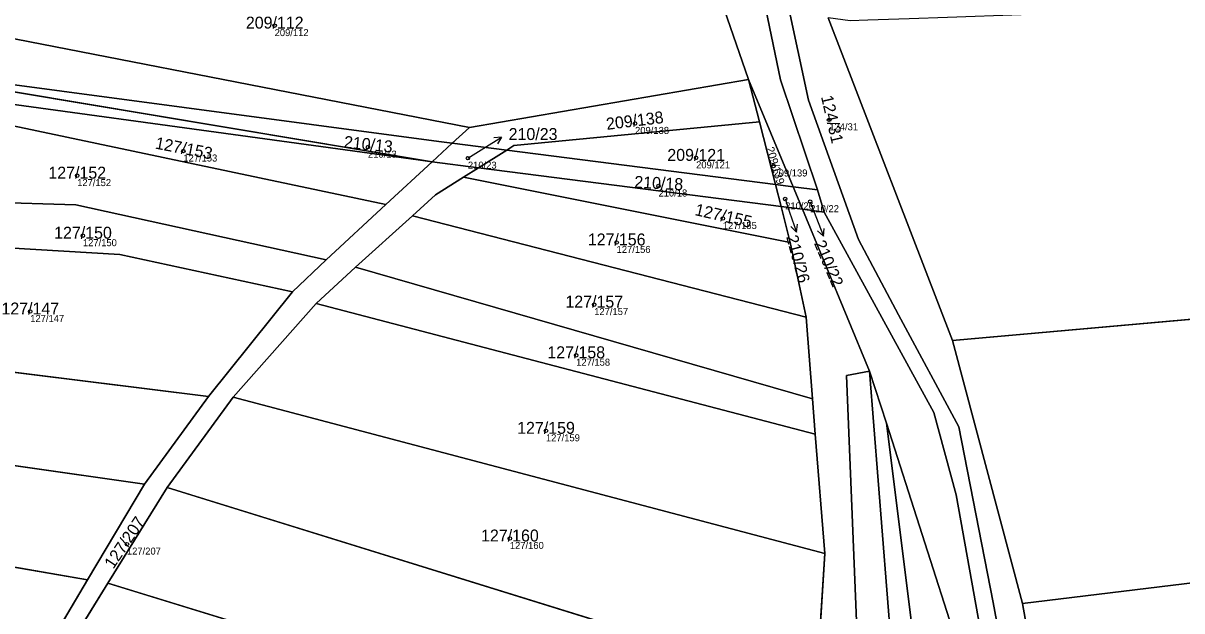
# Model space of a CAD drawing. Extents: x -603967 to -594699, y -1179315 to -1165625.
# Drawn here: x -597499.3 to -597334.3, y -1173092.5 to -1173008.8 of the extents above; entities that cross this region are included whole.
import ezdxf

# ---------------------------------------------------------------- set-up
doc = ezdxf.new("R2010")
doc.units = 0
for name, color, linetype in [('Definiční body', 7, 'Continuous'), ('Hranice parcel', 7, 'Continuous'), ('Parcelní čísla', 7, 'Continuous'), ('Polygon parcely', 7, 'Continuous'), ('Pop  PČ popisy', 7, 'Continuous')]:
    doc.layers.add(name, color=color, linetype=linetype)

msp = doc.modelspace()

# ---------------------------------------------------------------- linework, layer by layer
at = {"layer": 'Definiční body'}
for centre in [(-597463.49, -1173009.18994), (-597412.17, -1173023.11994), (-597384.51, -1173022.59994), (-597476.49, -1173027.04994), (-597450.2, -1173026.49994), (-597435.97, -1173028.06994), (-597403.48, -1173028.01994), (-597392.46, -1173029.17994), (-597491.61, -1173030.54994), (-597408.83, -1173032.02994), (-597390.8, -1173033.86994), (-597387.23, -1173034.25994), (-597399.67, -1173036.65994), (-597490.79, -1173039.09994), (-597414.8, -1173040.05994), (-597498.29, -1173049.88994), (-597417.99, -1173048.90994), (-597420.56, -1173056.11994), (-597424.86, -1173066.87994), (-597484.52, -1173083.00994), (-597430, -1173082.20994)]:
    msp.add_circle(centre, 0.25, dxfattribs=at)
at = {"layer": 'Hranice parcel'}
for p, q in [((-597396, -1173016.84), (-597402.51, -1172998.04)), ((-597522.51, -1173006.81), (-597435.74, -1173023.68)), ((-597384.66, -1173008.07), (-597366.96, -1173054.01)), ((-597530.12, -1173013.68), (-597441.05, -1173028.58)), ((-597435.74, -1173023.68), (-597396, -1173016.84)), ((-597396, -1173016.84), (-597389.68, -1173032.13)), ((-597394.45, -1173022.9), (-597396, -1173016.84)), ((-597392.18, -1173031.81), (-597394.45, -1173022.9)), ((-597438.19, -1173025.94), (-597435.74, -1173023.68)), ((-597441.05, -1173028.58), (-597438.19, -1173025.94)), ((-597438.19, -1173025.94), (-597430.45, -1173026.93)), ((-597430.45, -1173026.93), (-597434.44, -1173029.43)), ((-597430.45, -1173026.93), (-597392.18, -1173031.81)), ((-597447.67, -1173034.68), (-597441.05, -1173028.58)), ((-597434.44, -1173029.43), (-597441.05, -1173028.58)), ((-597434.44, -1173029.43), (-597436.6, -1173030.78)), ((-597391.38, -1173034.95), (-597434.44, -1173029.43)), ((-597436.6, -1173030.78), (-597390.07, -1173040.07)), ((-597392.18, -1173031.81), (-597389.68, -1173032.13)), ((-597391.38, -1173034.95), (-597392.18, -1173031.81)), ((-597389.68, -1173032.13), (-597386.2, -1173032.57)), ((-597389.68, -1173032.13), (-597388.35, -1173035.34)), ((-597386.2, -1173032.57), (-597385.23, -1173035.74)), ((-597456.17, -1173042.53), (-597447.67, -1173034.68)), ((-597388.35, -1173035.34), (-597391.38, -1173034.95)), ((-597390.07, -1173040.07), (-597391.38, -1173034.95)), ((-597443.88, -1173036.25), (-597451.97, -1173043.58)), ((-597443.88, -1173036.25), (-597387.8, -1173050.72)), ((-597378.77, -1173058.37), (-597388.35, -1173035.34)), ((-597385.23, -1173035.74), (-597388.35, -1173035.34)), ((-597387.8, -1173050.72), (-597390.07, -1173040.07)), ((-597460.93, -1173047.08), (-597456.17, -1173042.53)), ((-597451.97, -1173043.58), (-597457.59, -1173048.75)), ((-597451.97, -1173043.58), (-597386.91, -1173062.34)), ((-597366.96, -1173054.01), (-597253.51, -1173043.9)), ((-597472.89, -1173062), (-597460.93, -1173047.08)), ((-597457.59, -1173048.75), (-597469.4, -1173062.07)), ((-597457.59, -1173048.75), (-597386.52, -1173067.36)), ((-597386.91, -1173062.34), (-597387.8, -1173050.72)), ((-597472.89, -1173062), (-597532.9, -1173054.55)), ((-597366.96, -1173054.01), (-597357.02, -1173091.48)), ((-597376.39, -1173065.79), (-597378.77, -1173058.37)), ((-597482.04, -1173074.48), (-597472.89, -1173062)), ((-597469.4, -1173062.07), (-597478.79, -1173074.94)), ((-597469.4, -1173062.07), (-597385.13, -1173084.35)), ((-597386.52, -1173067.36), (-597386.91, -1173062.34)), ((-597482.04, -1173074.48), (-597535.02, -1173066.92)), ((-597385.13, -1173084.35), (-597386.52, -1173067.36)), ((-597490.13, -1173088.07), (-597482.04, -1173074.48)), ((-597478.79, -1173074.94), (-597487.23, -1173088.56)), ((-597478.79, -1173074.94), (-597400.65, -1173099.16)), ((-597490.13, -1173088.07), (-597537.26, -1173079.97)), ((-597386.3, -1173102.61), (-597385.13, -1173084.35)), ((-597357.02, -1173091.48), (-597309.04, -1173085.62)), ((-597497.91, -1173101.27), (-597490.13, -1173088.07)), ((-597487.23, -1173088.56), (-597495.37, -1173101.69)), ((-597487.23, -1173088.56), (-597405.79, -1173113.57)), ((-597357.02, -1173091.48), (-597340.37, -1173184.71))]:
    msp.add_line(p, q, dxfattribs=at)
for points in [[(-597341.88, -1173256.44), (-597340.26, -1173250.03), (-597339.32, -1173236.26), (-597344.17, -1173179.9), (-597353.54, -1173132.63), (-597361.17, -1173091.31), (-597366.08, -1173066.31), (-597374.64, -1173050.36), (-597380.37, -1173039.62), (-597387.47, -1173019.8), (-597399.32, -1172964.53), (-597404.92, -1172923.92), (-597423.04, -1172835.13), (-597437.05, -1172782.74)], [(-597426.6, -1172833.08), (-597431.85, -1172834.01), (-597412.69, -1172922.18), (-597408.39, -1172922.03), (-597401.86, -1172966.79), (-597391.47, -1173016.9), (-597386.2, -1173032.57)], [(-597530.12, -1173013.68), (-597440.1, -1173025.7), (-597438.19, -1173025.94)], [(-597441.05, -1173028.58), (-597443.04, -1173028.32), (-597529.07, -1173016.53), (-597532.69, -1173016.27)], [(-597447.67, -1173034.68), (-597524.83, -1173018.36), (-597528.82, -1173022.58)], [(-597394.45, -1173022.9), (-597429.41, -1173026.28), (-597430.45, -1173026.93)], [(-597436.6, -1173030.78), (-597440.58, -1173033.27), (-597443.88, -1173036.25)], [(-597456.17, -1173042.53), (-597491.82, -1173034.69), (-597529.3, -1173033.58)], [(-597385.23, -1173035.74), (-597369.64, -1173064.26), (-597366.45, -1173075.97), (-597356.05, -1173133.92), (-597346.95, -1173178.93), (-597342.27, -1173235.11), (-597342.62, -1173248.49), (-597344.24, -1173255.93)], [(-597460.93, -1173047.08), (-597485.54, -1173041.77), (-597530.25, -1173039.11)], [(-597378.77, -1173058.37), (-597382.07, -1173058.99), (-597380.42, -1173099.75), (-597380.95, -1173103.54)], [(-597373.26, -1173254.96), (-597374.47, -1173211.02), (-597373.85, -1173166.41), (-597375.69, -1173097.31), (-597378.77, -1173058.37)], [(-597364.3, -1173255.1), (-597367.48, -1173220.7), (-597367.67, -1173176.36), (-597372.2, -1173099.16), (-597376.39, -1173065.79)], [(-597346.84, -1173255.37), (-597353.46, -1173183.74), (-597366.22, -1173097.48), (-597376.39, -1173065.79)]]:
    msp.add_lwpolyline(points, dxfattribs=at)
at = {"layer": 'Polygon parcely'}
for points in [[(-597401.86, -1172966.79), (-597391.47, -1173016.9), (-597386.2, -1173032.57), (-597385.23, -1173035.74), (-597369.64, -1173064.26), (-597366.45, -1173075.97), (-597356.05, -1173133.92), (-597346.95, -1173178.93), (-597342.27, -1173235.11), (-597342.62, -1173248.49), (-597344.24, -1173255.93), (-597343.63, -1173256.06), (-597341.88, -1173256.44), (-597340.26, -1173250.03), (-597339.32, -1173236.26), (-597344.17, -1173179.9), (-597353.54, -1173132.63), (-597361.17, -1173091.31), (-597366.08, -1173066.31), (-597374.64, -1173050.36), (-597380.37, -1173039.62), (-597387.47, -1173019.8), (-597399.32, -1172964.53)], [(-597399.32, -1172964.53), (-597387.47, -1173019.8), (-597380.37, -1173039.62), (-597374.64, -1173050.36), (-597366.08, -1173066.31), (-597361.17, -1173091.31), (-597353.54, -1173132.63), (-597344.17, -1173179.9), (-597339.32, -1173236.26), (-597340.26, -1173250.03), (-597341.88, -1173256.44), (-597340.86, -1173256.64), (-597336.82, -1173257.52), (-597337.35, -1173240.49), (-597340.37, -1173184.71), (-597357.02, -1173091.48), (-597366.96, -1173054.01), (-597384.66, -1173008.07)], [(-597402.51, -1172998.04), (-597396, -1173016.84), (-597389.68, -1173032.13), (-597386.2, -1173032.57), (-597391.47, -1173016.9), (-597401.86, -1172966.79)], [(-597501.58, -1173115.24), (-597499.11, -1173109.82), (-597497.07, -1173105.4), (-597495.37, -1173101.69), (-597487.23, -1173088.56), (-597478.79, -1173074.94), (-597469.4, -1173062.07), (-597457.59, -1173048.75), (-597451.97, -1173043.58), (-597443.88, -1173036.25), (-597440.58, -1173033.27), (-597436.6, -1173030.78), (-597434.44, -1173029.43), (-597441.05, -1173028.58), (-597447.67, -1173034.68), (-597456.17, -1173042.53), (-597460.93, -1173047.08), (-597472.89, -1173062), (-597482.04, -1173074.48), (-597490.13, -1173088.07), (-597497.91, -1173101.27), (-597499.48, -1173104.67)], [(-597380.42, -1173099.75), (-597382.07, -1173058.99), (-597378.77, -1173058.37), (-597388.35, -1173035.34), (-597391.38, -1173034.95), (-597390.07, -1173040.07), (-597387.8, -1173050.72), (-597386.91, -1173062.34), (-597386.52, -1173067.36), (-597385.13, -1173084.35), (-597386.3, -1173102.61)]]:
    msp.add_lwpolyline(points, dxfattribs=at)
for points in [[(-597435.74, -1173023.68), (-597396, -1173016.84), (-597402.51, -1172998.04), (-597522.89, -1172999.73), (-597522.51, -1173006.81)], [(-597366.96, -1173054.01), (-597253.51, -1173043.9), (-597244.24, -1173003.81), (-597264.88, -1173004.51), (-597272.44, -1173004.77), (-597277.95, -1173004.96), (-597285.49, -1173005.27), (-597306.63, -1173005.94), (-597314.04, -1173005.91), (-597325.15, -1173006.26), (-597341.63, -1173006.91), (-597357.18, -1173007.66), (-597367.66, -1173008.02), (-597373.16, -1173008.21), (-597379.03, -1173008.41), (-597381.55, -1173008.49), (-597384.66, -1173008.07)], [(-597530.67, -1173005.87), (-597534.65, -1173013.07), (-597530.12, -1173013.68), (-597440.1, -1173025.7), (-597438.19, -1173025.94), (-597435.74, -1173023.68), (-597522.51, -1173006.81)], [(-597532.69, -1173016.27), (-597529.07, -1173016.53), (-597443.04, -1173028.32), (-597441.05, -1173028.58), (-597530.12, -1173013.68)], [(-597441.05, -1173028.58), (-597438.19, -1173025.94), (-597440.1, -1173025.7), (-597530.12, -1173013.68)], [(-597529.07, -1173016.53), (-597532.69, -1173016.27), (-597528.82, -1173022.58), (-597524.83, -1173018.36), (-597447.67, -1173034.68), (-597441.05, -1173028.58), (-597443.04, -1173028.32)], [(-597430.45, -1173026.93), (-597429.41, -1173026.28), (-597394.45, -1173022.9), (-597396, -1173016.84), (-597435.74, -1173023.68), (-597438.19, -1173025.94)], [(-597389.68, -1173032.13), (-597396, -1173016.84), (-597394.45, -1173022.9), (-597392.18, -1173031.81)], [(-597529.3, -1173033.58), (-597491.82, -1173034.69), (-597456.17, -1173042.53), (-597447.67, -1173034.68), (-597524.83, -1173018.36), (-597528.82, -1173022.58), (-597527.72, -1173024.37)], [(-597392.18, -1173031.81), (-597394.45, -1173022.9), (-597429.41, -1173026.28), (-597430.45, -1173026.93)], [(-597441.05, -1173028.58), (-597434.44, -1173029.43), (-597430.45, -1173026.93), (-597438.19, -1173025.94)], [(-597391.38, -1173034.95), (-597392.18, -1173031.81), (-597430.45, -1173026.93), (-597434.44, -1173029.43)], [(-597390.07, -1173040.07), (-597391.38, -1173034.95), (-597434.44, -1173029.43), (-597436.6, -1173030.78)], [(-597387.8, -1173050.72), (-597390.07, -1173040.07), (-597436.6, -1173030.78), (-597440.58, -1173033.27), (-597443.88, -1173036.25)], [(-597391.38, -1173034.95), (-597388.35, -1173035.34), (-597389.68, -1173032.13), (-597392.18, -1173031.81)], [(-597388.35, -1173035.34), (-597385.23, -1173035.74), (-597386.2, -1173032.57), (-597389.68, -1173032.13)], [(-597456.17, -1173042.53), (-597491.82, -1173034.69), (-597529.3, -1173033.58), (-597530.25, -1173039.11), (-597485.54, -1173041.77), (-597460.93, -1173047.08)], [(-597451.97, -1173043.58), (-597386.91, -1173062.34), (-597387.8, -1173050.72), (-597443.88, -1173036.25)], [(-597388.35, -1173035.34), (-597378.77, -1173058.37), (-597376.39, -1173065.79), (-597366.22, -1173097.48), (-597353.46, -1173183.74), (-597346.84, -1173255.37), (-597344.24, -1173255.93), (-597342.62, -1173248.49), (-597342.27, -1173235.11), (-597346.95, -1173178.93), (-597356.05, -1173133.92), (-597366.45, -1173075.97), (-597369.64, -1173064.26), (-597385.23, -1173035.74)], [(-597532.9, -1173054.55), (-597472.89, -1173062), (-597460.93, -1173047.08), (-597485.54, -1173041.77), (-597530.25, -1173039.11)], [(-597386.52, -1173067.36), (-597386.91, -1173062.34), (-597451.97, -1173043.58), (-597457.59, -1173048.75)], [(-597255.65, -1173081.09), (-597254.84, -1173067.09), (-597253.51, -1173043.9), (-597366.96, -1173054.01), (-597357.02, -1173091.48), (-597309.04, -1173085.62), (-597292.07, -1173083.95)], [(-597385.13, -1173084.35), (-597386.52, -1173067.36), (-597457.59, -1173048.75), (-597469.4, -1173062.07)], [(-597472.89, -1173062), (-597532.9, -1173054.55), (-597535.02, -1173066.92), (-597482.04, -1173074.48)], [(-597375.69, -1173097.31), (-597378.77, -1173058.37), (-597382.07, -1173058.99), (-597380.42, -1173099.75), (-597380.95, -1173103.54), (-597388.45, -1173157.59), (-597392.56, -1173210), (-597405.32, -1173254.45), (-597380.77, -1173254.84), (-597373.26, -1173254.96), (-597374.47, -1173211.02), (-597373.85, -1173166.41)], [(-597367.48, -1173220.7), (-597367.67, -1173176.36), (-597372.2, -1173099.16), (-597376.39, -1173065.79), (-597378.77, -1173058.37), (-597375.69, -1173097.31), (-597373.85, -1173166.41), (-597374.47, -1173211.02), (-597373.26, -1173254.96), (-597372.02, -1173254.98), (-597364.3, -1173255.1)], [(-597478.79, -1173074.94), (-597400.65, -1173099.16), (-597386.3, -1173102.61), (-597385.13, -1173084.35), (-597469.4, -1173062.07)], [(-597366.22, -1173097.48), (-597376.39, -1173065.79), (-597372.2, -1173099.16), (-597367.67, -1173176.36), (-597367.48, -1173220.7), (-597364.3, -1173255.1), (-597346.84, -1173255.37), (-597353.46, -1173183.74)], [(-597537.26, -1173079.97), (-597490.13, -1173088.07), (-597482.04, -1173074.48), (-597535.02, -1173066.92)], [(-597487.23, -1173088.56), (-597405.79, -1173113.57), (-597400.65, -1173099.16), (-597478.79, -1173074.94)], [(-597497.91, -1173101.27), (-597490.13, -1173088.07), (-597537.26, -1173079.97), (-597539.59, -1173093.53)], [(-597299.69, -1173173.18), (-597309.04, -1173085.62), (-597357.02, -1173091.48), (-597340.37, -1173184.71)], [(-597409.43, -1173128.3), (-597405.79, -1173113.57), (-597487.23, -1173088.56), (-597495.37, -1173101.69)]]:
    msp.add_lwpolyline(points, close=True, dxfattribs=at)
at = {"layer": 'Pop  PČ popisy'}
for p, q in [((-597433.71, -1173026.65), (-597431.165, -1173025.06)), ((-597431.165, -1173025.06), (-597432.28, -1173025.166)), ((-597431.165, -1173025.06), (-597431.749, -1173026.015)), ((-597435.97, -1173028.07), (-597433.71, -1173026.65)), ((-597390.8, -1173033.87), (-597390.16, -1173035.75)), ((-597387.23, -1173034.26), (-597386.43, -1173036.37)), ((-597390.16, -1173035.75), (-597389.183, -1173038.587)), ((-597386.43, -1173036.37), (-597385.355, -1173039.172)), ((-597389.183, -1173038.587), (-597389.982, -1173037.804)), ((-597389.183, -1173038.587), (-597389.036, -1173037.478)), ((-597385.355, -1173039.172), (-597386.181, -1173038.416)), ((-597385.355, -1173039.172), (-597385.246, -1173038.057))]:
    msp.add_line(p, q, dxfattribs=at)

# ---------------------------------------------------------------- texts
at = {"layer": 'Definiční body'}
for s, p in [('209/112', (-597463.49, -1173010.679)), ('209/138', (-597412.17, -1173024.609)), ('124/31', (-597384.51, -1173024.089)), ('127/153', (-597476.49, -1173028.539)), ('210/13', (-597450.2, -1173027.989)), ('210/23', (-597435.97, -1173029.559)), ('209/121', (-597403.48, -1173029.509)), ('209/139', (-597392.46, -1173030.669)), ('127/152', (-597491.61, -1173032.039)), ('210/18', (-597408.83, -1173033.519)), ('210/26', (-597390.8, -1173035.359)), ('210/22', (-597387.23, -1173035.749)), ('127/155', (-597399.67, -1173038.149)), ('127/150', (-597490.79, -1173040.589)), ('127/156', (-597414.8, -1173041.549)), ('127/157', (-597417.99, -1173050.399)), ('127/147', (-597498.29, -1173051.379)), ('127/158', (-597420.56, -1173057.609)), ('127/159', (-597424.86, -1173068.369)), ('127/160', (-597430, -1173083.699)), ('127/207', (-597484.52, -1173084.499))]:
    msp.add_text(s, height=0.999996, dxfattribs=at).set_placement(p)
at = {"layer": 'Parcelní čísla'}
for s, p in [('209/112', (-597467.586, -1173009.615)), ('210/23', (-597430.17, -1173025.475)), ('209/121', (-597407.576, -1173028.445)), ('127/152', (-597495.706, -1173030.975)), ('127/150', (-597494.886, -1173039.525)), ('127/156', (-597418.896, -1173040.485)), ('127/157', (-597422.086, -1173049.335)), ('127/147', (-597502.386, -1173050.315)), ('127/158', (-597424.656, -1173056.545)), ('127/159', (-597428.956, -1173067.305)), ('127/160', (-597434.096, -1173082.635))]:
    msp.add_text(s, height=1.699998, dxfattribs=at).set_placement(p)
for s, height, rotation, p in [('124/31', 1.699998, 283, (-597385.703, -1173019.318)), ('209/138', 1.699998, 7, (-597416.184, -1173024.041)), ('127/153', 1.699998, 349, (-597480.592, -1173026.685)), ('210/13', 1.699998, 354, (-597453.691, -1173026.56)), ('209/139', 1.14, 287, (-597393.535, -1173026.636)), ('210/18', 1.699998, 357, (-597412.313, -1173032.272)), ('127/155', 1.699998, 347, (-597403.757, -1173036.152)), ('210/26', 1.699998, 285, (-597390.668, -1173039.253)), ('210/22', 1.699998, 293, (-597386.721, -1173040.172)), ('127/207', 1.699998, 56, (-597486.458, -1173086.643))]:
    msp.add_text(s, height=height, rotation=rotation, dxfattribs=at).set_placement(p)

doc.saveas('drawing.dxf')
